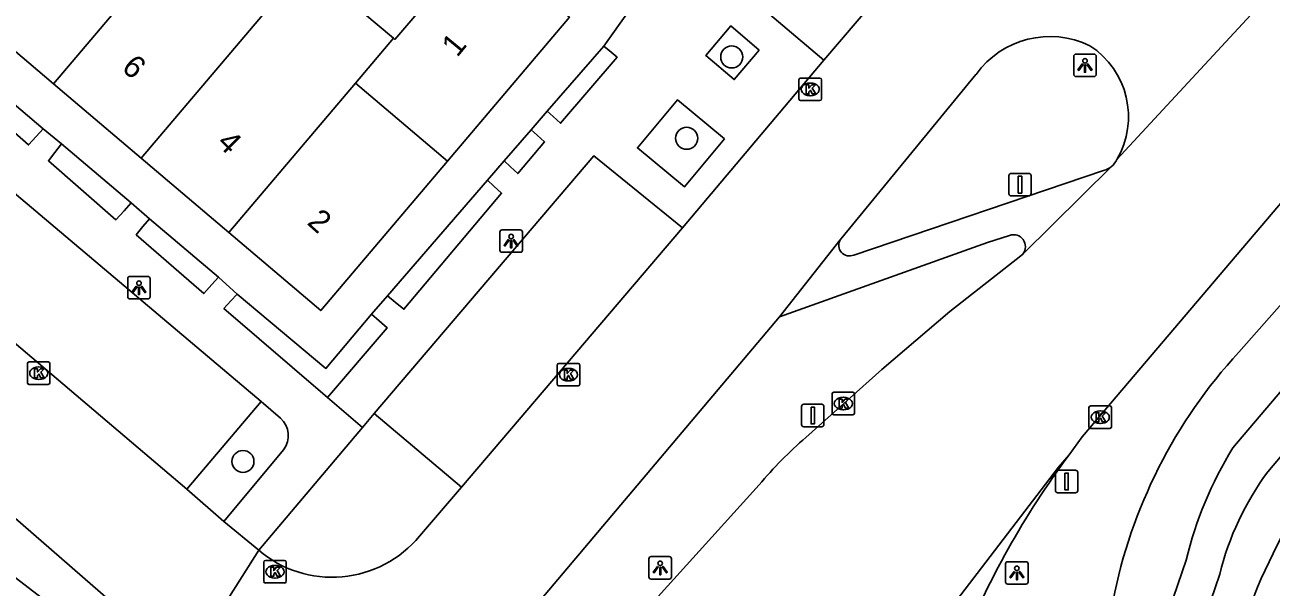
# Model space of a CAD drawing. Extents: x 156414 to 157775, y 382335 to 383765.
# Drawn here: x 157073.9 to 157129.2, y 382860.7 to 382885.7 of the extents above; entities that cross this region are included whole.
import ezdxf

# ---------------------------------------------------------------- set-up
doc = ezdxf.new("R2010")
doc.units = 0
for name, color, linetype in [('IMGEO_Berm_groen', 7, 'Continuous'), ('IMGEO_Boom', 7, 'Continuous'), ('IMGEO_Fietspad_gesloten', 7, 'Continuous'), ('IMGEO_Groenvoorziening', 7, 'Continuous'), ('IMGEO_Haag', 7, 'Continuous'), ('IMGEO_Kolk', 7, 'Continuous'), ('IMGEO_Lichtpunt', 7, 'Continuous'), ('IMGEO_Pand', 7, 'Continuous'), ('IMGEO_Pand_nummerreeks', 7, 'Continuous'), ('IMGEO_Parkeervlak_open', 7, 'Continuous'), ('IMGEO_Rijbaan_lokaal_gesloten', 7, 'Continuous'), ('IMGEO_Rijbaan_lokaal_open', 7, 'Continuous'), ('IMGEO_Verkeersbordpaal', 7, 'Continuous'), ('IMGEO_Voetpad_open', 7, 'Continuous'), ('IMGEO_Waterloop', 7, 'Continuous')]:
    doc.layers.add(name, color=color, linetype=linetype)

msp = doc.modelspace()

# ---------------------------------------------------------------- linework, layer by layer
at = {"layer": 'IMGEO_Berm_groen'}
msp.add_lwpolyline([(157160.128, 382908.599), (157138.528, 382883.365), (157127.74, 382871.153)], dxfattribs=at)
msp.add_arc((157144.473, 382855.767), 22.732, 137.4025, 168.9912, dxfattribs=at)
at = {"layer": 'IMGEO_Boom'}
for centre in [(157105.249, 382884.255), (157103.249, 382880.646), (157083.567, 382866.299)]:
    msp.add_circle(centre, 0.489, dxfattribs=at)
at = {"layer": 'IMGEO_Fietspad_gesloten'}
for points in [[(157110.66, 382875.463), (157121.74, 382879.212)], [(157107.37, 382872.721), (157116.585, 382876.014), (157117.565, 382876.332)]]:
    msp.add_lwpolyline(points, dxfattribs=at)
for centre, radius, start, end in [((157121.532, 382880.063), 0.876, 283.7228, 309.7962), ((157117.748, 382875.837), 0.527, 321.2234, 110.2844), ((157110.462, 382875.888), 0.469, 148.538, 294.9622), ((157150.856, 382843.796), 38.194, 143.3622, 158.2657)]:
    msp.add_arc(centre, radius, start, end, dxfattribs=at)
at = {"layer": 'IMGEO_Groenvoorziening'}
msp.add_arc((157154.578, 382849.7), 28.244, 137.7529, 164.5979, dxfattribs=at)
at = {"layer": 'IMGEO_Haag'}
for points in [[(157097.064, 382881.843), (157099.577, 382884.734)], [(157071.619, 382883.687), (157074.699, 382881.06)], [(157095.153, 382879.636), (157096.345, 382881.012)], [(157075.52, 382880.404), (157078.608, 382877.784)], [(157089.977, 382873.658), (157094.415, 382878.783)], [(157079.414, 382877.065), (157082.481, 382874.48)], [(157083.303, 382873.719), (157087.246, 382870.427), (157089.27, 382872.841)]]:
    msp.add_lwpolyline(points, dxfattribs=at)
at = {"layer": 'IMGEO_Kolk'}
for p, q in [((157108.229, 382882.389), (157108.229, 382883.241)), ((157108.304, 382883.315), (157109.156, 382883.315)), ((157108.717, 382883.095), (157108.742, 382883.095)), ((157109.23, 382883.241), (157109.23, 382882.389)), ((157108.74, 382882.535), (157108.715, 382882.535)), ((157109.156, 382882.315), (157108.304, 382882.315)), ((157074.006, 382869.791), (157074.006, 382870.643)), ((157074.081, 382870.717), (157074.933, 382870.717)), ((157074.494, 382870.497), (157074.519, 382870.497)), ((157075.007, 382870.643), (157075.007, 382869.791)), ((157097.505, 382869.725), (157097.505, 382870.577)), ((157097.58, 382870.651), (157098.432, 382870.651)), ((157097.993, 382870.431), (157098.018, 382870.431)), ((157098.506, 382870.577), (157098.506, 382869.725)), ((157074.517, 382869.937), (157074.492, 382869.937)), ((157098.016, 382869.871), (157097.991, 382869.871)), ((157074.933, 382869.717), (157074.081, 382869.717)), ((157098.432, 382869.651), (157097.58, 382869.651)), ((157109.695, 382868.445), (157109.695, 382869.297)), ((157109.77, 382869.371), (157110.622, 382869.371)), ((157110.696, 382869.297), (157110.696, 382868.445)), ((157110.183, 382869.151), (157110.208, 382869.151)), ((157121.094, 382867.838), (157121.094, 382868.69)), ((157121.169, 382868.764), (157122.021, 382868.764)), ((157122.095, 382868.69), (157122.095, 382867.838)), ((157110.622, 382868.371), (157109.77, 382868.371)), ((157110.206, 382868.591), (157110.181, 382868.591)), ((157121.582, 382868.544), (157121.607, 382868.544)), ((157122.021, 382867.764), (157121.169, 382867.764)), ((157121.605, 382867.984), (157121.58, 382867.984)), ((157084.487, 382860.979), (157084.487, 382861.831)), ((157084.562, 382861.905), (157085.414, 382861.905)), ((157084.975, 382861.685), (157085, 382861.685)), ((157085.488, 382861.831), (157085.488, 382860.979)), ((157085.414, 382860.905), (157084.562, 382860.905)), ((157084.998, 382861.125), (157084.973, 382861.125))]:
    msp.add_line(p, q, dxfattribs=at)
for points in [[(157108.229, 382882.389), (157108.229, 382883.241)], [(157108.304, 382883.315), (157109.156, 382883.315)], [(157108.55, 382883.015), (157108.673, 382883.015), (157108.673, 382882.864), (157108.803, 382883.015), (157108.967, 382883.015), (157108.821, 382882.864), (157108.974, 382882.615), (157108.822, 382882.615), (157108.737, 382882.779), (157108.673, 382882.712), (157108.673, 382882.615), (157108.55, 382882.615), (157108.55, 382883.015)], [(157109.23, 382883.241), (157109.23, 382882.389)], [(157109.156, 382882.315), (157108.304, 382882.315)], [(157074.006, 382869.791), (157074.006, 382870.643)], [(157074.081, 382870.717), (157074.933, 382870.717)], [(157074.327, 382870.417), (157074.45, 382870.417), (157074.45, 382870.266), (157074.58, 382870.417), (157074.744, 382870.417), (157074.598, 382870.266), (157074.751, 382870.017), (157074.599, 382870.017), (157074.514, 382870.181), (157074.45, 382870.114), (157074.45, 382870.017), (157074.327, 382870.017), (157074.327, 382870.417)], [(157075.007, 382870.643), (157075.007, 382869.791)], [(157097.505, 382869.725), (157097.505, 382870.577)], [(157097.58, 382870.651), (157098.432, 382870.651)], [(157097.826, 382870.351), (157097.949, 382870.351), (157097.949, 382870.2), (157098.079, 382870.351), (157098.243, 382870.351), (157098.097, 382870.2), (157098.25, 382869.951), (157098.098, 382869.951), (157098.013, 382870.115), (157097.949, 382870.048), (157097.949, 382869.951), (157097.826, 382869.951), (157097.826, 382870.351)], [(157098.506, 382870.577), (157098.506, 382869.725)], [(157074.933, 382869.717), (157074.081, 382869.717)], [(157098.432, 382869.651), (157097.58, 382869.651)], [(157109.695, 382868.445), (157109.695, 382869.297)], [(157109.77, 382869.371), (157110.622, 382869.371)], [(157110.696, 382869.297), (157110.696, 382868.445)], [(157110.016, 382869.071), (157110.139, 382869.071), (157110.139, 382868.92), (157110.269, 382869.071), (157110.433, 382869.071), (157110.287, 382868.92), (157110.44, 382868.671), (157110.288, 382868.671), (157110.203, 382868.835), (157110.139, 382868.768), (157110.139, 382868.671), (157110.016, 382868.671), (157110.016, 382869.071)], [(157121.094, 382867.838), (157121.094, 382868.69)], [(157121.169, 382868.764), (157122.021, 382868.764)], [(157122.095, 382868.69), (157122.095, 382867.838)], [(157110.622, 382868.371), (157109.77, 382868.371)], [(157121.415, 382868.464), (157121.538, 382868.464), (157121.538, 382868.313), (157121.668, 382868.464), (157121.832, 382868.464), (157121.686, 382868.313), (157121.839, 382868.064), (157121.687, 382868.064), (157121.602, 382868.228), (157121.538, 382868.161), (157121.538, 382868.064), (157121.415, 382868.064), (157121.415, 382868.464)], [(157122.021, 382867.764), (157121.169, 382867.764)], [(157084.487, 382860.979), (157084.487, 382861.831)], [(157084.562, 382861.905), (157085.414, 382861.905)], [(157084.808, 382861.605), (157084.931, 382861.605), (157084.931, 382861.454), (157085.061, 382861.605), (157085.225, 382861.605), (157085.079, 382861.454), (157085.232, 382861.205), (157085.08, 382861.205), (157084.995, 382861.369), (157084.931, 382861.302), (157084.931, 382861.205), (157084.808, 382861.205), (157084.808, 382861.605)], [(157085.488, 382861.831), (157085.488, 382860.979)], [(157085.414, 382860.905), (157084.562, 382860.905)]]:
    msp.add_lwpolyline(points, dxfattribs=at)
for centre, start, end in [((157108.306, 382883.239), 91.552, 178.448), ((157108.306, 382883.239), 91.552, 178.448), ((157109.154, 382883.239), 1.552, 88.448), ((157109.154, 382883.239), 1.552, 88.448), ((157108.306, 382882.391), 181.552, 268.448), ((157108.306, 382882.391), 181.552, 268.448), ((157109.154, 382882.391), 271.552, 358.448), ((157109.154, 382882.391), 271.552, 358.448), ((157074.083, 382870.641), 91.552, 178.448), ((157074.083, 382870.641), 91.552, 178.448), ((157074.931, 382870.641), 1.552, 88.448), ((157074.931, 382870.641), 1.552, 88.448), ((157097.582, 382870.575), 91.552, 178.448), ((157097.582, 382870.575), 91.552, 178.448), ((157098.43, 382870.575), 1.552, 88.448), ((157098.43, 382870.575), 1.552, 88.448), ((157074.083, 382869.793), 181.552, 268.448), ((157074.083, 382869.793), 181.552, 268.448), ((157074.931, 382869.793), 271.552, 358.448), ((157074.931, 382869.793), 271.552, 358.448), ((157097.582, 382869.727), 181.552, 268.448), ((157097.582, 382869.727), 181.552, 268.448), ((157098.43, 382869.727), 271.552, 358.448), ((157098.43, 382869.727), 271.552, 358.448), ((157109.772, 382869.295), 91.552, 178.448), ((157109.772, 382869.295), 91.552, 178.448), ((157110.62, 382869.295), 1.552, 88.448), ((157110.62, 382869.295), 1.552, 88.448), ((157121.171, 382868.688), 91.552, 178.448), ((157121.171, 382868.688), 91.552, 178.448), ((157122.019, 382868.688), 1.552, 88.448), ((157122.019, 382868.688), 1.552, 88.448), ((157109.772, 382868.447), 181.552, 268.448), ((157109.772, 382868.447), 181.552, 268.448), ((157110.62, 382868.447), 271.552, 358.448), ((157110.62, 382868.447), 271.552, 358.448), ((157121.171, 382867.84), 181.552, 268.448), ((157121.171, 382867.84), 181.552, 268.448), ((157122.019, 382867.84), 271.552, 358.448), ((157122.019, 382867.84), 271.552, 358.448), ((157084.564, 382861.829), 91.552, 178.448), ((157084.564, 382861.829), 91.552, 178.448), ((157085.412, 382861.829), 1.552, 88.448), ((157085.412, 382861.829), 1.552, 88.448), ((157084.564, 382860.981), 181.552, 268.448), ((157084.564, 382860.981), 181.552, 268.448), ((157085.412, 382860.981), 271.552, 358.448), ((157085.412, 382860.981), 271.552, 358.448)]:
    msp.add_arc(centre, 0.0765, start, end, dxfattribs=at)
for centre, major_axis, ratio, start_param, end_param in [((157108.716, 382882.815), (-0.387, 0.002), 0.722429, 4.712389, 7.853982), ((157108.741, 382882.815), (-0.39, 0.002), 0.717154, 1.570796, 4.712389), ((157074.493, 382870.217), (-0.387, 0.002), 0.722429, 4.712389, 7.853982), ((157074.518, 382870.217), (-0.39, 0.002), 0.717154, 1.570796, 4.712389), ((157097.992, 382870.151), (-0.387, 0.002), 0.722429, 4.712389, 7.853982), ((157098.017, 382870.151), (-0.39, 0.002), 0.717154, 1.570796, 4.712389), ((157110.182, 382868.871), (-0.387, 0.002), 0.722429, 4.712389, 7.853982), ((157110.207, 382868.871), (-0.39, 0.002), 0.717154, 1.570796, 4.712389), ((157121.581, 382868.264), (-0.387, 0.002), 0.722429, 4.712389, 7.853982), ((157121.606, 382868.264), (-0.39, 0.002), 0.717154, 1.570796, 4.712389), ((157084.974, 382861.405), (-0.387, 0.002), 0.722429, 4.712389, 7.853982), ((157084.999, 382861.405), (-0.39, 0.002), 0.717154, 1.570796, 4.712389)]:
    msp.add_ellipse(centre, major_axis=major_axis, ratio=ratio, start_param=start_param, end_param=end_param, dxfattribs=at)
at = {"layer": 'IMGEO_Lichtpunt'}
for p, q in [((157120.418, 382884.284), (157120.418, 382883.477)), ((157120.418, 382884.284), (157120.418, 382883.477)), ((157121.32, 382884.379), (157120.512, 382884.379)), ((157121.32, 382884.379), (157120.512, 382884.379)), ((157121.414, 382883.477), (157121.414, 382884.284)), ((157121.414, 382883.477), (157121.414, 382884.284)), ((157120.512, 382883.383), (157121.32, 382883.383)), ((157120.512, 382883.383), (157121.32, 382883.383)), ((157094.963, 382876.484), (157094.963, 382875.677)), ((157094.963, 382876.484), (157094.963, 382875.677)), ((157095.865, 382876.579), (157095.057, 382876.579)), ((157095.865, 382876.579), (157095.057, 382876.579)), ((157095.959, 382875.677), (157095.959, 382876.484)), ((157095.959, 382875.677), (157095.959, 382876.484)), ((157095.057, 382875.583), (157095.865, 382875.583)), ((157095.057, 382875.583), (157095.865, 382875.583)), ((157078.454, 382874.416), (157078.454, 382873.609)), ((157078.454, 382874.416), (157078.454, 382873.609)), ((157079.356, 382874.511), (157078.548, 382874.511)), ((157079.356, 382874.511), (157078.548, 382874.511)), ((157079.45, 382873.609), (157079.45, 382874.416)), ((157079.45, 382873.609), (157079.45, 382874.416)), ((157078.548, 382873.515), (157079.356, 382873.515)), ((157078.548, 382873.515), (157079.356, 382873.515)), ((157102.478, 382862.075), (157101.67, 382862.075)), ((157102.478, 382862.075), (157101.67, 382862.075)), ((157101.576, 382861.98), (157101.576, 382861.173)), ((157101.576, 382861.98), (157101.576, 382861.173)), ((157102.572, 382861.173), (157102.572, 382861.98)), ((157102.572, 382861.173), (157102.572, 382861.98)), ((157117.397, 382861.756), (157117.397, 382860.949)), ((157117.397, 382861.756), (157117.397, 382860.949)), ((157118.299, 382861.851), (157117.491, 382861.851)), ((157118.299, 382861.851), (157117.491, 382861.851)), ((157118.393, 382860.949), (157118.393, 382861.756)), ((157118.393, 382860.949), (157118.393, 382861.756)), ((157101.67, 382861.079), (157102.478, 382861.079)), ((157101.67, 382861.079), (157102.478, 382861.079)), ((157117.491, 382860.855), (157118.299, 382860.855)), ((157117.491, 382860.855), (157118.299, 382860.855))]:
    msp.add_line(p, q, dxfattribs=at)
for points in [[(157120.792, 382883.948), (157120.831, 382883.92), (157120.643, 382883.658), (157120.605, 382883.685), (157120.792, 382883.948)], [(157120.894, 382883.9), (157120.941, 382883.9), (157120.941, 382883.578), (157120.894, 382883.578), (157120.894, 382883.9)], [(157121.004, 382883.92), (157121.042, 382883.947), (157121.229, 382883.685), (157121.19, 382883.657), (157121.004, 382883.92)], [(157095.337, 382876.148), (157095.376, 382876.12), (157095.188, 382875.858), (157095.15, 382875.885), (157095.337, 382876.148)], [(157095.439, 382876.1), (157095.486, 382876.1), (157095.486, 382875.778), (157095.439, 382875.778), (157095.439, 382876.1)], [(157095.549, 382876.12), (157095.587, 382876.147), (157095.774, 382875.885), (157095.735, 382875.857), (157095.549, 382876.12)], [(157078.828, 382874.08), (157078.867, 382874.052), (157078.679, 382873.79), (157078.641, 382873.817), (157078.828, 382874.08)], [(157078.93, 382874.032), (157078.977, 382874.032), (157078.977, 382873.71), (157078.93, 382873.71), (157078.93, 382874.032)], [(157079.04, 382874.052), (157079.078, 382874.079), (157079.265, 382873.817), (157079.226, 382873.789), (157079.04, 382874.052)], [(157101.95, 382861.644), (157101.989, 382861.616), (157101.801, 382861.354), (157101.763, 382861.381), (157101.95, 382861.644)], [(157102.052, 382861.596), (157102.099, 382861.596), (157102.099, 382861.274), (157102.052, 382861.274), (157102.052, 382861.596)], [(157102.162, 382861.616), (157102.2, 382861.643), (157102.387, 382861.381), (157102.348, 382861.353), (157102.162, 382861.616)], [(157117.771, 382861.42), (157117.81, 382861.392), (157117.622, 382861.13), (157117.584, 382861.157), (157117.771, 382861.42)], [(157117.873, 382861.372), (157117.92, 382861.372), (157117.92, 382861.05), (157117.873, 382861.05), (157117.873, 382861.372)], [(157117.983, 382861.392), (157118.021, 382861.419), (157118.208, 382861.157), (157118.169, 382861.129), (157117.983, 382861.392)]]:
    msp.add_lwpolyline(points, dxfattribs=at)
for centre in [(157120.917, 382884.082), (157095.462, 382876.282), (157078.953, 382874.214), (157102.075, 382861.778), (157117.896, 382861.554)]:
    msp.add_circle(centre, 0.0994, dxfattribs=at)
for centre, start, end in [((157120.512, 382884.284), 90, 180), ((157120.512, 382884.284), 90, 180), ((157121.32, 382884.284), 0, 90), ((157121.32, 382884.284), 0, 90), ((157120.512, 382883.477), 180, 270), ((157120.512, 382883.477), 180, 270), ((157121.32, 382883.477), 270, 0), ((157121.32, 382883.477), 270, 360), ((157095.057, 382876.484), 90, 180), ((157095.057, 382876.484), 90, 180), ((157095.865, 382876.484), 0, 90), ((157095.865, 382876.484), 0, 90), ((157095.057, 382875.677), 180, 270), ((157095.057, 382875.677), 180, 270), ((157095.865, 382875.677), 270, 0), ((157095.865, 382875.677), 270, 360), ((157078.548, 382874.416), 90, 180), ((157078.548, 382874.416), 90, 180), ((157079.356, 382874.416), 0, 90), ((157079.356, 382874.416), 0, 90), ((157078.548, 382873.609), 180, 270), ((157078.548, 382873.609), 180, 270), ((157079.356, 382873.609), 270, 0), ((157079.356, 382873.609), 270, 360), ((157101.67, 382861.98), 90, 180), ((157101.67, 382861.98), 90, 180), ((157102.478, 382861.98), 0, 90), ((157102.478, 382861.98), 0, 90), ((157117.491, 382861.756), 90, 180), ((157117.491, 382861.756), 90, 180), ((157118.299, 382861.756), 0, 90), ((157118.299, 382861.756), 0, 90), ((157101.67, 382861.173), 180, 270), ((157101.67, 382861.173), 180, 270), ((157102.478, 382861.173), 270, 0), ((157102.478, 382861.173), 270, 360), ((157117.491, 382860.949), 180, 270), ((157117.491, 382860.949), 180, 270), ((157118.299, 382860.949), 270, 0), ((157118.299, 382860.949), 270, 360)]:
    msp.add_arc(centre, 0.0946, start, end, dxfattribs=at)
at = {"layer": 'IMGEO_Pand'}
for points in [[(157075.157, 382883.065), (157082.457, 382891.676)], [(157094.321, 382889.748), (157094.564, 382889.541), (157094.143, 382889.046), (157097.588, 382886.121), (157097.73, 382886.289), (157098.051, 382886.018), (157092.642, 382879.634)], [(157090.239, 382885.082), (157090.301, 382885.029), (157093.922, 382889.279)], [(157086.348, 382888.379), (157079.046, 382879.765)], [(157086.348, 382888.379), (157090.239, 382885.082)], [(157075.157, 382883.065), (157071.268, 382886.365)], [(157088.556, 382883.097), (157090.239, 382885.082)], [(157079.046, 382879.765), (157075.157, 382883.065)], [(157082.934, 382876.466), (157088.556, 382883.097)], [(157088.556, 382883.097), (157092.642, 382879.634)], [(157082.934, 382876.466), (157079.046, 382879.765)], [(157092.642, 382879.634), (157087.02, 382872.999), (157082.934, 382876.466)]]:
    msp.add_lwpolyline(points, dxfattribs=at)
at = {"layer": 'IMGEO_Parkeervlak_open'}
for points in [[(157084.374, 382868.962), (157081.081, 382865.071)], [(157093.263, 382865.16), (157089.384, 382868.428)]]:
    msp.add_lwpolyline(points, dxfattribs=at)
at = {"layer": 'IMGEO_Rijbaan_lokaal_gesloten'}
for points in [[(157120.208, 382866.588), (157120.794, 382867.392), (157158.437, 382911.719)], [(157120.726, 382897.469), (157109.331, 382884.108)], [(157042.249, 382890.822), (157044.62, 382888.63), (157061.218, 382874.44), (157077.707, 382860.082)], [(157131.62, 382889.748), (157122.332, 382879.704)], [(157109.331, 382884.108), (157103.069, 382876.663)], [(157110.062, 382876.133), (157110.131, 382876.22), (157116.082, 382883.482)], [(157122.093, 382879.39), (157118.159, 382875.507)], [(157103.069, 382876.663), (157093.263, 382865.16)], [(157107.37, 382872.721), (157110.062, 382876.133)], [(157118.159, 382875.507), (157118.073, 382875.423), (157114.92, 382872.961), (157111.905, 382870.385), (157108.533, 382867.369)], [(157081.081, 382865.071), (157069.573, 382874.83)], [(157096.178, 382859.449), (157107.37, 382872.721)], [(157120.208, 382866.588), (157119.744, 382866.042), (157110.109, 382853.462), (157110.101, 382853.449)], [(157082.72, 382863.641), (157081.081, 382865.071)], [(157106.462, 382865.258), (157089.373, 382846.349)], [(157091.395, 382862.988), (157093.263, 382865.16)], [(157082.72, 382863.641), (157084.265, 382862.356)], [(157084.265, 382862.356), (157081.107, 382857.364)]]:
    msp.add_lwpolyline(points, dxfattribs=at)
for centre, radius, start, end in [((157119.363, 382881.114), 4.046, 64.0196, 144.1756), ((157119.091, 382881.601), 3.755, 329.6608, 57.0239), ((157121.53, 382880.066), 0.88, 309.7668, 335.6803), ((157120.773, 382853.289), 18.656, 131.0022, 140.0938), ((157087.519, 382866.185), 5.025, 229.6461, 320.4848)]:
    msp.add_arc(centre, radius, start, end, dxfattribs=at)
at = {"layer": 'IMGEO_Rijbaan_lokaal_open'}
for points in [[(157109.331, 382884.108), (157105.508, 382887.366), (157116.82, 382900.741)], [(157100.704, 382886.32), (157099.577, 382884.734)], [(157106.47, 382884.559), (157105.357, 382883.248), (157104.094, 382884.32), (157105.207, 382885.631), (157106.47, 382884.559)], [(157099.577, 382884.734), (157099.811, 382884.537), (157100.161, 382884.243), (157097.653, 382881.312), (157097.322, 382881.61), (157097.064, 382881.843)], [(157104.924, 382880.623), (157103.148, 382878.486), (157101.067, 382880.216), (157102.843, 382882.353), (157104.924, 382880.623)], [(157097.064, 382881.843), (157096.345, 382881.012)], [(157096.345, 382881.012), (157096.612, 382880.775), (157096.946, 382880.479), (157095.755, 382879.077), (157095.427, 382879.381), (157095.153, 382879.636)], [(157089.384, 382868.428), (157099.124, 382879.861), (157103.069, 382876.663)], [(157095.153, 382879.636), (157094.415, 382878.783)], [(157094.415, 382878.783), (157094.697, 382878.522), (157095.042, 382878.202), (157090.708, 382873.054), (157090.32, 382873.374), (157089.977, 382873.658)], [(157089.977, 382873.658), (157089.27, 382872.841)], [(157089.27, 382872.841), (157089.61, 382872.539), (157089.965, 382872.224), (157087.323, 382869.14)], [(157088.866, 382867.813), (157087.323, 382869.14)], [(157089.384, 382868.428), (157088.866, 382867.813)]]:
    msp.add_lwpolyline(points, dxfattribs=at)
at = {"layer": 'IMGEO_Verkeersbordpaal'}
for p, q in [((157117.539, 382878.186), (157117.539, 382878.986)), ((157117.539, 382878.986), (157117.539, 382878.186)), ((157117.639, 382879.086), (157118.429, 382879.086)), ((157118.429, 382879.086), (157117.639, 382879.086)), ((157118.529, 382878.986), (157118.529, 382878.186)), ((157118.529, 382878.186), (157118.529, 382878.986)), ((157118.429, 382878.086), (157117.639, 382878.086)), ((157117.639, 382878.086), (157118.429, 382878.086)), ((157108.347, 382867.941), (157108.347, 382868.741)), ((157108.347, 382868.741), (157108.347, 382867.941)), ((157108.447, 382868.841), (157109.237, 382868.841)), ((157109.237, 382868.841), (157108.447, 382868.841)), ((157109.337, 382868.741), (157109.337, 382867.941)), ((157109.337, 382867.941), (157109.337, 382868.741)), ((157109.237, 382867.841), (157108.447, 382867.841)), ((157108.447, 382867.841), (157109.237, 382867.841)), ((157119.703, 382865.911), (157120.493, 382865.911)), ((157120.493, 382865.911), (157119.703, 382865.911)), ((157119.603, 382865.011), (157119.603, 382865.811)), ((157119.603, 382865.811), (157119.603, 382865.011)), ((157120.593, 382865.811), (157120.593, 382865.011)), ((157120.593, 382865.011), (157120.593, 382865.811)), ((157120.493, 382864.911), (157119.703, 382864.911)), ((157119.703, 382864.911), (157120.493, 382864.911))]:
    msp.add_line(p, q, dxfattribs=at)
for points in [[(157117.959, 382878.961), (157118.109, 382878.961), (157118.109, 382878.211), (157117.959, 382878.211), (157117.959, 382878.961)], [(157108.767, 382868.716), (157108.917, 382868.716), (157108.917, 382867.966), (157108.767, 382867.966), (157108.767, 382868.716)], [(157120.023, 382865.786), (157120.173, 382865.786), (157120.173, 382865.036), (157120.023, 382865.036), (157120.023, 382865.786)]]:
    msp.add_lwpolyline(points, dxfattribs=at)
for centre, start, end in [((157117.639, 382878.986), 90, 180), ((157117.639, 382878.986), 90, 180), ((157118.429, 382878.986), 0, 90), ((157118.429, 382878.986), 360, 90), ((157117.639, 382878.186), 180, 270), ((157117.639, 382878.186), 180, 270), ((157118.429, 382878.186), 270, 0), ((157118.429, 382878.186), 270, 0), ((157108.447, 382868.741), 90, 180), ((157108.447, 382868.741), 90, 180), ((157109.237, 382868.741), 0, 90), ((157109.237, 382868.741), 360, 90), ((157108.447, 382867.941), 180, 270), ((157108.447, 382867.941), 180, 270), ((157109.237, 382867.941), 270, 0), ((157109.237, 382867.941), 270, 0), ((157119.703, 382865.811), 90, 180), ((157119.703, 382865.811), 90, 180), ((157120.493, 382865.811), 0, 90), ((157120.493, 382865.811), 360, 90), ((157119.703, 382865.011), 180, 270), ((157119.703, 382865.011), 180, 270), ((157120.493, 382865.011), 270, 0), ((157120.493, 382865.011), 270, 0)]:
    msp.add_arc(centre, 0.1, start, end, dxfattribs=at)
at = {"layer": 'IMGEO_Voetpad_open'}
for points in [[(157074.699, 382881.06), (157074.391, 382880.721), (157074.057, 382880.353), (157071.065, 382882.965), (157071.327, 382883.307), (157071.619, 382883.687)], [(157075.52, 382880.404), (157074.699, 382881.06)], [(157078.608, 382877.784), (157078.291, 382877.431), (157077.927, 382877.027), (157074.934, 382879.648), (157075.222, 382880.02), (157075.52, 382880.404)], [(157072.863, 382878.7), (157084.374, 382868.962)], [(157079.414, 382877.065), (157078.608, 382877.784)], [(157082.481, 382874.48), (157082.184, 382874.147), (157081.83, 382873.749), (157078.83, 382876.363), (157079.13, 382876.723), (157079.414, 382877.065)], [(157083.303, 382873.719), (157082.481, 382874.48)], [(157087.323, 382869.14), (157082.725, 382873.094), (157083.035, 382873.429), (157083.303, 382873.719)], [(157084.374, 382868.962), (157085.226, 382868.226)], [(157088.866, 382867.813), (157084.265, 382862.356)], [(157085.371, 382866.809), (157082.72, 382863.641)], [(157071.205, 382862.884), (157076.917, 382858.487)]]:
    msp.add_lwpolyline(points, dxfattribs=at)
msp.add_arc((157084.529, 382867.439), 1.051, 323.2022, 48.4831, dxfattribs=at)
at = {"layer": 'IMGEO_Waterloop'}
for points in [[(157127.475, 382866.898), (157163.272, 382909.066)], [(157164.449, 382907.867), (157129.026, 382865.838)], [(157116.416, 382837.854), (157117.408, 382839.247), (157117.908, 382840.229), (157118.305, 382841.158), (157125.405, 382861.925)], [(157126.897, 382861.297), (157119.704, 382840.227), (157119.104, 382838.877), (157117.717, 382836.921)]]:
    msp.add_lwpolyline(points, dxfattribs=at)
for centre, radius, start, end in [((157142.206, 382857.849), 17.289, 148.4384, 166.3628), ((157139.175, 382858.31), 12.636, 143.4344, 166.3275)]:
    msp.add_arc(centre, radius, start, end, dxfattribs=at)

# ---------------------------------------------------------------- texts
at = {"layer": 'IMGEO_Pand_nummerreeks'}
for s, rotation, p in [('1', 50.5005, (157093.068, 382884.205)), ('6', 317.282, (157078.138, 382883.714)), ('4', 314.9914, (157082.368, 382880.395)), ('2', 318.2619, (157086.368, 382876.857))]:
    msp.add_text(s, height=1, rotation=rotation, dxfattribs=at).set_placement(p)

doc.saveas('drawing.dxf')
